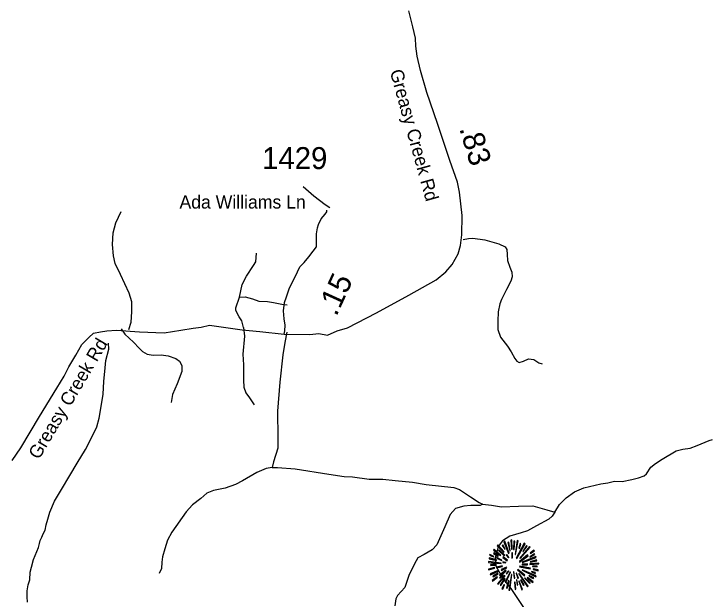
# Model space of a CAD drawing. Extents: x 1159738 to 1321356, y 736314 to 882035.
# Drawn here: x 1224818 to 1228781, y 804584 to 807918 of the extents above; entities that cross this region are included whole.
import ezdxf

# ---------------------------------------------------------------- set-up
doc = ezdxf.new("R2010")
doc.units = 0
for name, color, linetype in [('Exist Geographical Mountain Summit CELL', 7, 'Continuous'), ('Exist Hydrographic Misc Water Feature', 7, 'Continuous'), ('Exist Road Non-System Type 51', 7, 'Continuous'), ('Exist Road Secondary Mileage Hundredths English Label', 7, 'Continuous'), ('Exist Road Secondary Type 41 Attributed', 7, 'Continuous'), ('Exist Road Secondary Type 51 Attributed', 7, 'Continuous'), ('Exist Road Secondary Type 51 Label', 7, 'Continuous'), ('Exist Road Secondary Type 51 Number Label', 7, 'Continuous')]:
    doc.layers.add(name, color=color, linetype=linetype)

msp = doc.modelspace()

# ---------------------------------------------------------------- linework, layer by layer
at = {"layer": 'Exist Geographical Mountain Summit CELL'}
for points in [[(1227607.4, 804910.8), (1227633.6, 804843.9), (1227636.6, 804845), (1227612.6, 804913.3)], [(1227641.3, 804858.8), (1227643.8, 804859.5), (1227634.8, 804907.5), (1227630.4, 804906.4)], [(1227646, 804920.2), (1227650.1, 804868.2), (1227653.3, 804868.6), (1227651.9, 804921.3)], [(1227662, 804866.1), (1227666, 804866.1), (1227669.6, 804913.3), (1227664.1, 804913.3)], [(1227674, 804837.7), (1227688.9, 804914.8), (1227683.4, 804916.6), (1227670.7, 804838.5)], [(1227677.2, 804815.9), (1227680.2, 804814.1), (1227728.8, 804898.7), (1227723.4, 804902.4)], [(1227548.6, 804862.8), (1227588.2, 804832.3), (1227590.4, 804834.5), (1227552.3, 804867.2)], [(1227569, 804887.5), (1227604.9, 804850.1), (1227608.2, 804852.6), (1227573, 804892.3)], [(1227576.9, 804859.9), (1227609.6, 804830.8), (1227611.8, 804833), (1227579.8, 804865)], [(1227596.5, 804889), (1227612.2, 804867.2), (1227614, 804868.6), (1227600.6, 804893)], [(1227691.7, 804873), (1227695.1, 804871.8), (1227704.5, 804898.7), (1227699.8, 804900.5)], [(1227698.3, 804817.4), (1227700.5, 804815.2), (1227756.1, 804879.5), (1227752.1, 804884.2)], [(1227735.8, 804889), (1227714.7, 804855.5), (1227717.6, 804854.4), (1227740.1, 804885.7)], [(1227756.1, 804845.4), (1227757.9, 804842.8), (1227780.8, 804859.1), (1227777.2, 804862.8)], [(1227525.7, 804833), (1227548.2, 804824.3), (1227549.3, 804827.2), (1227527.2, 804838.1)], [(1227547.5, 804843.9), (1227573.3, 804827.5), (1227575.5, 804830.1), (1227550.4, 804847.9)], [(1227600.6, 804821.4), (1227625.7, 804802.4), (1227627.8, 804805.3), (1227603.1, 804824.6)], [(1227620.2, 804834.5), (1227634, 804818), (1227636.2, 804820.2), (1227623.5, 804837.4)], [(1227651.5, 804846.8), (1227652.9, 804817.7), (1227655.5, 804818), (1227655.5, 804847.2)], [(1227695.1, 804797.4), (1227696.9, 804794.9), (1227745.5, 804830.8), (1227742.3, 804835.2)], [(1227712.1, 804794.5), (1227713.2, 804792.3), (1227791.3, 804821), (1227789.5, 804825.7)], [(1227756.1, 804822.5), (1227783.7, 804837.4), (1227780.8, 804842.4), (1227754.7, 804825)], [(1227520.2, 804792.7), (1227592.2, 804785.7), (1227592.5, 804788.6), (1227520.2, 804797.7)], [(1227522.8, 804813.7), (1227564.2, 804804.3), (1227565.3, 804807.6), (1227523.9, 804818.4)], [(1227564.2, 804815.9), (1227594.7, 804803.9), (1227595.9, 804806.1), (1227566.4, 804820)], [(1227600.9, 804791.6), (1227618, 804789.4), (1227618.4, 804791.6), (1227601.7, 804795.9)], [(1227711.1, 804781.8), (1227711.1, 804778.9), (1227741.2, 804778.9), (1227741.9, 804783.9)], [(1227754.3, 804780.7), (1227806.6, 804783.9), (1227807, 804788.6), (1227754.7, 804783.9)], [(1227757.9, 804794.5), (1227794.7, 804801), (1227793.2, 804806.5), (1227756.5, 804796.7)], [(1227518.8, 804754.9), (1227520.2, 804749.8), (1227556.3, 804760.3), (1227554.1, 804763.6)], [(1227528.6, 804727.2), (1227531.2, 804722.6), (1227576.6, 804742.5), (1227575.1, 804747.2)], [(1227532.3, 804775.2), (1227562, 804776.7), (1227562, 804780.3), (1227531.2, 804780.3)], [(1227564.6, 804766.2), (1227565.7, 804761.4), (1227598.8, 804769.8), (1227598.1, 804773.4)], [(1227582.4, 804720.7), (1227585.3, 804717), (1227619.8, 804745.4), (1227618, 804748)], [(1227592.2, 804752), (1227594.4, 804747.2), (1227623.1, 804762.5), (1227622.1, 804765.8)], [(1227620.9, 804730.1), (1227624.2, 804727.2), (1227634.4, 804743.6), (1227632.5, 804745)], [(1227685.3, 804750.9), (1227723.8, 804715.6), (1227726.3, 804720), (1227687.1, 804753.1)], [(1227696.5, 804768), (1227757.2, 804756), (1227758.3, 804760.3), (1227697.6, 804771.6)], [(1227710.3, 804748.4), (1227788.5, 804710.2), (1227790.3, 804715.6), (1227711.8, 804751.2)], [(1227769.2, 804768.7), (1227795.7, 804766.5), (1227795.7, 804770.8), (1227769.6, 804771.9)], [(1227773.2, 804751.6), (1227801.5, 804744.3), (1227802.2, 804749.8), (1227774.2, 804756)], [(1227539.9, 804690.5), (1227542.8, 804686.5), (1227571.2, 804707.6), (1227568.6, 804710.9)], [(1227546.1, 804711.3), (1227575.1, 804728), (1227573, 804731.6), (1227543.9, 804716.3)], [(1227570.8, 804670.9), (1227573.7, 804668.4), (1227614.4, 804716), (1227611.5, 804718.1)], [(1227586.1, 804702.2), (1227605.3, 804720.3), (1227602, 804722.6), (1227581.6, 804705.4)], [(1227614, 804680.8), (1227618.4, 804679), (1227644.9, 804737.4), (1227642.4, 804738.2)], [(1227635.4, 804635.3), (1227640.2, 804634.2), (1227652.9, 804723.6), (1227649.7, 804724.4)], [(1227660.9, 804739.3), (1227664.9, 804702.2), (1227669.3, 804702.5), (1227664.1, 804740)], [(1227676.9, 804730.5), (1227685.6, 804700.7), (1227689.6, 804702.5), (1227679, 804731.6)], [(1227691.4, 804728.3), (1227741.9, 804653.5), (1227745.5, 804656.4), (1227693.9, 804729.4)], [(1227723.8, 804702.5), (1227753.9, 804673.4), (1227757.2, 804676), (1227726, 804705)], [(1227740.5, 804703.2), (1227771, 804677.4), (1227774.2, 804681.1), (1227742.3, 804705.8)], [(1227749.6, 804714.2), (1227774.6, 804701.1), (1227777.2, 804704.7), (1227751.8, 804718.1)], [(1227763.8, 804738.2), (1227784.8, 804730.1), (1227786.6, 804734.5), (1227765.2, 804741.4)], [(1227610.8, 804702.2), (1227585.7, 804662.9), (1227588.9, 804660.4), (1227614.8, 804700)], [(1227595.9, 804643.7), (1227600.6, 804640.8), (1227611.5, 804665.5), (1227608.2, 804667.7)], [(1227625.7, 804645.5), (1227637.6, 804688.3), (1227634, 804688.7), (1227621.3, 804646.5)], [(1227667.1, 804680.8), (1227670.7, 804638.3), (1227674.7, 804639.3), (1227671.4, 804680.8)], [(1227686.7, 804664), (1227681.3, 804693.9), (1227678, 804693.9), (1227682.4, 804662.9)], [(1227691.4, 804685.5), (1227708.9, 804635.7), (1227713.2, 804637.5), (1227694.3, 804686.2)], [(1227701.9, 804691.2), (1227717.9, 804661.8), (1227722, 804664), (1227705.6, 804692.7)]]:
    msp.add_lwpolyline(points, close=True, dxfattribs=at)
at = {"layer": 'Exist Hydrographic Misc Water Feature'}
msp.add_lwpolyline([(1224893.9, 804566.4), (1224892.7, 804596.4), (1224893.6, 804630.4), (1224898.4, 804664.3), (1224907.2, 804694.1), (1224910.3, 804736.1), (1224917.1, 804765.9), (1224928.1, 804809.6), (1224958, 804876.9), (1224962.6, 804900.8), (1224966.9, 804916.7), (1224975.6, 804936.5), (1224984, 804956.3), (1224994.6, 804976), (1225001.3, 805005.9), (1225010.2, 805039.7), (1225021.2, 805079.4), (1225048.8, 805140.7), (1225088.6, 805207.7), (1225136.7, 805288.6), (1225178.4, 805357.5), (1225224.5, 805436.4), (1225258.3, 805501.6), (1225290, 805564.8), (1225303.2, 805614.5), (1225315, 805680.2), (1225324.8, 805752.1), (1225328.5, 805824), (1225336.7, 805901.8), (1225341.6, 805943.7), (1225357.3, 806007.3), (1225356.2, 806041.4)], dxfattribs=at)
at = {"layer": 'Exist Road Non-System Type 51'}
for points in [[(1226463.4, 806935.5), (1226524.5, 806881.9), (1226589.2, 806832.1), (1226615.3, 806814.6)], [(1225471.9, 806120), (1225484.3, 806162.3), (1225489.3, 806219.7), (1225488.1, 806277), (1225474.4, 806326.8), (1225424.6, 806432.7), (1225394.7, 806495), (1225384.7, 806539.9), (1225378.5, 806604.6), (1225382.2, 806670.7), (1225397.5, 806727.7), (1225427.4, 806792.5)], [(1227375, 806633.4), (1227404.9, 806638.4), (1227431, 806639.6), (1227499.5, 806630.9), (1227579.2, 806607.2), (1227614, 806591), (1227624, 806576.1), (1227625.2, 806546.2), (1227627.7, 806512.5), (1227641.4, 806475.1), (1227652.6, 806446.5), (1227655.1, 806419.1), (1227646.4, 806395.4), (1227622.7, 806346.8), (1227592.9, 806290.8), (1227584.1, 806265.8), (1227575.4, 806221), (1227571.7, 806167.4), (1227572.9, 806120.1), (1227587.9, 806076.5), (1227627.7, 806024.6), (1227647.6, 805992.2), (1227668.8, 805953.6), (1227680, 805938.6), (1227694.9, 805932.4), (1227718.6, 805938.6), (1227747.2, 805952.3), (1227777.1, 805948.6), (1227807, 805929.9), (1227824.4, 805924.9)], [(1226125.5, 806130.7), (1226115.2, 806169), (1226100.2, 806192.6), (1226080.3, 806227.5), (1226080.3, 806243.7), (1226102.7, 806304.8), (1226117.7, 806377), (1226142.6, 806423.1), (1226181.2, 806484.2), (1226194.9, 806504.9), (1226198.6, 806554.7)], [(1226102.7, 806304.8), (1226133.9, 806306.8), (1226175, 806294.3), (1226212.3, 806280.6), (1226262.1, 806279.4), (1226294.5, 806274.4), (1226343.1, 806264.4), (1226372.9, 806259.4)], [(1226125.5, 806130.7), (1226130.5, 806080.9), (1226120.5, 805978.7), (1226124.3, 805918.9), (1226124.3, 805831.7), (1226126.7, 805791.9), (1226138, 805759.5), (1226159.1, 805730.8), (1226185.3, 805689.7)], [(1225428.4, 806123.3), (1225448.3, 806093.4), (1225498.1, 806047.3), (1225530.5, 806012.5), (1225550.4, 805995), (1225576.6, 805980.1), (1225610.2, 805973.8), (1225656.2, 805975.1), (1225696.1, 805968.9), (1225739.7, 805955.1), (1225760.8, 805940.2), (1225773.3, 805914), (1225773.3, 805880.4), (1225747.1, 805809.4), (1225721, 805749.6), (1225713.5, 805703.5)], [(1226370.4, 806104.8), (1226360.4, 806045), (1226348, 805975.3), (1226331.8, 805819.5), (1226318.1, 805655.1), (1226320.6, 805501.8), (1226319.4, 805443.6), (1226294.5, 805365.1), (1226287, 805332.7)], [(1227896.6, 805079.6), (1227924.1, 805122.7), (1227961.5, 805161.1), (1228008.4, 805195.3), (1228062.7, 805217.7), (1228159.8, 805241.2), (1228198.1, 805245.4), (1228236.5, 805255), (1228280.2, 805252.9), (1228335.7, 805265.7), (1228374.1, 805274.2), (1228405, 805286), (1228419.9, 805296.6), (1228444.4, 805335), (1228470, 805355.3), (1228507.3, 805380.9), (1228587.3, 805428.9), (1228626.7, 805438.5), (1228668.3, 805443.9), (1228706.7, 805458.8), (1228774.9, 805487.6), (1228795.2, 805493)], [(1226287, 805332.7), (1226253.6, 805328.3), (1226200, 805304.6), (1226119.1, 805257.3), (1226079.3, 805236.1), (1226019.5, 805216.2), (1225953.5, 805202.5), (1225916.2, 805186.3), (1225881.3, 805157.6), (1225835.2, 805120.2), (1225799.1, 805081.6), (1225715.7, 804965.8), (1225692.3, 804919), (1225677.4, 804870.4), (1225663.7, 804824.3), (1225660, 804793.2), (1225658.7, 804758.3), (1225645, 804729.6)], [(1226287, 805332.7), (1226318.9, 805333.4), (1226418.5, 805325.9), (1226610.3, 805296), (1226698.7, 805282.3), (1226744.7, 805281.1), (1226839.3, 805267.4), (1226917.8, 805266.1), (1226988.7, 805259.9), (1227087.1, 805249.9), (1227165.5, 805237.5), (1227323, 805218.9), (1227354.1, 805207.7), (1227416.3, 805166.6), (1227466.1, 805134.2), (1227486.1, 805124.2), (1227537.1, 805118), (1227593.1, 805109.2), (1227690.2, 805113), (1227772.4, 805114.2), (1227852.1, 805091.8), (1227896.6, 805079.6)], [(1227486.1, 805124.2), (1227471.4, 805116.5), (1227419.3, 805116.5), (1227378.7, 805112.6), (1227332.4, 805099.1), (1227301.5, 805066.2), (1227270.6, 804994.7), (1227226.1, 804892.3), (1227199.1, 804865.2), (1227152.7, 804838.1), (1227118, 804818.8), (1227098.7, 804784), (1227065.8, 804718.3), (1227042.6, 804650.6), (1227021.4, 804627.5), (1227002.1, 804604.3), (1226992.4, 804584.9), (1226986.6, 804544.3)], [(1227896.6, 805079.6), (1227882.8, 805057), (1227862.6, 805038.8), (1227793.3, 805000.4), (1227741, 804972.7), (1227705.9, 804961), (1227640.8, 804941.7), (1227599.2, 804915.1), (1227573.7, 804884.1), (1227566.4, 804852.6), (1227557.9, 804818.4), (1227561.1, 804772.6), (1227581.3, 804734.2), (1227604.8, 804694.7), (1227646.4, 804644.5), (1227680.5, 804593.3), (1227733.8, 804513.3)]]:
    msp.add_lwpolyline(points, dxfattribs=at)
at = {"layer": 'Exist Road Secondary Type 41 Attributed'}
msp.add_lwpolyline([(1226356.2, 806093.7), (1226360.7, 806112.9), (1226361.6, 806145.2), (1226356.1, 806180.2), (1226353.3, 806225.3), (1226357.9, 806274.1), (1226368.9, 806306.3), (1226385.5, 806351.4), (1226431.5, 806447.4), (1226445.2, 806477.5), (1226469.1, 806501.5), (1226496.4, 806534.5), (1226522.2, 806565.8), (1226540.9, 806591.7), (1226540, 806664.8), (1226546.4, 806698.3), (1226551.9, 806717.7), (1226567.5, 806749.9), (1226589.6, 806777.5), (1226598.8, 806790.4), (1226599, 806800)], dxfattribs=at)
at = {"layer": 'Exist Road Secondary Type 51 Attributed'}
for points in [[(1226356.2, 806093.7), (1226501.8, 806091.4), (1226553, 806097.5), (1226602.1, 806087.3), (1226657.7, 806111.5), (1226716.8, 806128.4), (1226881.3, 806215.1), (1227065.3, 806315.4), (1227222.4, 806402.7), (1227276.7, 806448.9), (1227313, 806490.6), (1227346.6, 806550.5), (1227360, 806598.8), (1227368.1, 806658.7), (1227368.7, 806768.8), (1227355.3, 806901.7), (1227343.2, 806959), (1227299.6, 807083.4), (1227229.1, 807293.8), (1227169.3, 807470.4), (1227131.7, 807595.4), (1227114.3, 807677.5), (1227104.9, 807733.5), (1227103.5, 807779.1), (1227088.1, 807844.9), (1227066.6, 807934.8)], [(1224807.4, 805372.8), (1224857.7, 805446.4), (1224963.8, 805623.6), (1225061.2, 805785.8), (1225104.1, 805853.5), (1225129.6, 805906.9), (1225169.9, 805973.4), (1225204.2, 806034), (1225243.1, 806074.4), (1225271.3, 806099.1), (1225309.9, 806105.7), (1225346.8, 806111.9), (1225402.1, 806116), (1225533.2, 806105.7), (1225672.4, 806101.6), (1225767.6, 806115.7), (1225838.3, 806128.3), (1225883.3, 806132.4), (1225930.4, 806144.6), (1226116.8, 806118), (1226217.2, 806108.4), (1226356.2, 806093.7)]]:
    msp.add_lwpolyline(points, dxfattribs=at)

# ---------------------------------------------------------------- texts
at = {"layer": 'Exist Road Secondary Mileage Hundredths English Label'}
for s, rotation, p in [('.83', 286.7309, (1227352.3, 807265.1)), ('.15', 65.4277, (1226653.2, 806190.4))]:
    msp.add_text(s, height=125, rotation=rotation, dxfattribs=at).set_placement(p)
at = {"layer": 'Exist Road Secondary Type 51 Label'}
for rotation, p in [(285.5424, (1226957, 807590.6)), (59.3861, (1224959.7, 805374.2))]:
    msp.add_text('Greasy Creek Rd', height=75, rotation=rotation, dxfattribs=at).set_placement(p)
msp.add_text('Ada Williams Ln', height=75, dxfattribs=at).set_placement((1225760.1, 806808.9))
at = {"layer": 'Exist Road Secondary Type 51 Number Label'}
msp.add_text('1429', height=125, dxfattribs=at).set_placement((1226230.3, 807033.9))

doc.saveas('drawing.dxf')
